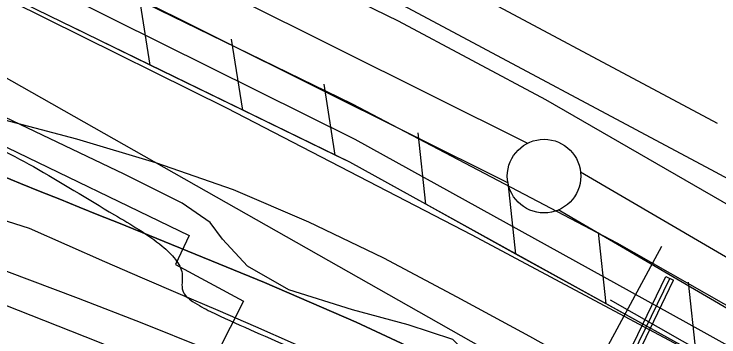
# Model space of a CAD drawing. Extents: x 3734862 to 3772949, y 391520 to 417239.
# Drawn here: x 3756626.1 to 3757105.3, y 403936.4 to 404155.8 of the extents above; entities that cross this region are included whole.
import ezdxf

# ---------------------------------------------------------------- set-up
doc = ezdxf.new("R2010")
doc.units = 0
for name, color, linetype in [('V-CHAN-DOCK', 7, 'Continuous'), ('V-FLOD-BASE', 7, 'Continuous'), ('V-LEVE-TOET', 7, 'Continuous'), ('V-RIVR-EDGE', 7, 'Continuous'), ('V-RIVR-RANG', 7, 'Continuous'), ('V-ROAD-CNTR', 7, 'Continuous'), ('V-RRAP-FSHR', 7, 'Continuous'), ('V-RRAP-RVMT', 7, 'Continuous'), ('V-SITE-VEGE', 7, 'Continuous'), ('V-SURV-LINE', 7, 'Continuous'), ('V-TOPO-DPTH', 7, 'Continuous'), ('V-TOPO-MINR', 7, 'Continuous'), ('V-TOPO-WATR', 7, 'Continuous'), ('V-UTIL-LINE', 7, 'Continuous')]:
    doc.layers.add(name, color=color, linetype=linetype)

msp = doc.modelspace()

# ---------------------------------------------------------------- linework, layer by layer
at = {"layer": 'V-CHAN-DOCK'}
for p, q in [((3756988.34, 403810.55), (3757069.18, 403977.55)), ((3757069.18, 403977.55), (3757074.58, 403974.93)), ((3756990.3, 403800.82), (3757074.58, 403974.93))]:
    msp.add_line(p, q, dxfattribs=at)
at = {"layer": 'V-FLOD-BASE'}
msp.add_lwpolyline([(3755509.55, 404734.01), (3755604.01, 404693.35), (3755734.75, 404640.01), (3755837.26, 404595.65), (3755993.36, 404521.43), (3756101.67, 404469.46), (3756260.16, 404391.43), (3756378.16, 404331.41), (3756548.35, 404246.91), (3756715.96, 404163.13), (3756855.99, 404094.78), (3757035.9, 404000.43), (3757156.37, 403931.97), (3757267.45, 403870.27), (3757410.85, 403787.06), (3757521.98, 403722.53), (3757695.6, 403620.6), (3757850.35, 403523.19), (3758006.8, 403417.32), (3758118.45, 403338.91), (3758244.62, 403255.11)], dxfattribs=at)
at = {"layer": 'V-LEVE-TOET'}
for points in [[(3758269.62, 403303.08), (3758155.26, 403379.07), (3758029.56, 403469.25), (3757948.78, 403524.28), (3757808.93, 403615.22), (3757687.79, 403695.71), (3757551.96, 403778.23), (3757432.09, 403846.41), (3757308.29, 403918.1), (3757157.82, 403999.58), (3756987.74, 404097.65), (3756887.44, 404151.02), (3756762.04, 404212.15), (3756587.88, 404295.22), (3756373.15, 404401.18), (3756201.51, 404486.62), (3756071.95, 404550.75), (3755936.96, 404616.06), (3755740.1, 404702.04), (3755551.42, 404777.9), (3755403.75, 404833.7)], [(3755507.48, 404708.64), (3755641.71, 404655.92), (3755849.66, 404568.09), (3755983.08, 404504.29), (3756148.73, 404422.34), (3756284.79, 404354.99), (3756499, 404249.02), (3756692.97, 404152.7), (3756857.86, 404070.73), (3757082.96, 403946.45), (3757225.16, 403867.39), (3757438.45, 403742.37), (3757655.38, 403615.62), (3757909.3, 403450.74), (3758137.52, 403297.98), (3758277.23, 403201.38)]]:
    msp.add_lwpolyline(points, dxfattribs=at)
at = {"layer": 'V-RIVR-EDGE'}
msp.add_spline([(3755702.08, 404495.32), (3755757.18, 404470.77), (3755793.3, 404451.23), (3755852.47, 404424.41), (3755881.39, 404415.75), (3755906.23, 404404.38), (3755920.22, 404395.76), (3755948.67, 404379.41), (3755958.16, 404378.93), (3755969.01, 404378), (3755990.69, 404368.45), (3756022.75, 404350.29), (3756054.82, 404336.64), (3756079.66, 404323.02), (3756103.59, 404309.39), (3756144.23, 404288.04), (3756167.69, 404268.99), (3756188.91, 404253.57), (3756231.36, 404233.11), (3756271.56, 404217.19), (3756299.11, 404203.1), (3756403.01, 404163.51), (3756460.37, 404140.31), (3756508.69, 404114.87), (3756530.82, 404103.96), (3756588.18, 404078.04), (3756639.21, 404052.15), (3756694.29, 404019.45), (3756726.8, 403998.12), (3756735.82, 403989.06), (3756740.32, 403979.55), (3756740.3, 403973.22), (3756740.74, 403967.79), (3756747.5, 403960.54), (3756759.69, 403953.73), (3756786.34, 403941.46), (3756814.34, 403929.18), (3756864.47, 403904.64), (3756889.32, 403895.98), (3756899.72, 403897.32), (3756908.33, 403901.82), (3756919.18, 403901.34), (3756933.18, 403894.07), (3756945.83, 403892.68), (3756956.23, 403893.11), (3756962.12, 403897.16), (3756970.71, 403896.69), (3756978.39, 403894.41), (3756992.41, 403894.83), (3757002.82, 403897.51), (3757019.1, 403901.54), (3757027.7, 403901.52), (3757034.02, 403901.05), (3757036.27, 403896.53), (3757036.71, 403891.1), (3757038.5, 403883.41), (3757046.62, 403874.34), (3757060.62, 403866.17), (3757076.41, 403853.92), (3757104.39, 403831.25), (3757122.44, 403816.73), (3757145.47, 403804.47), (3757165.34, 403796.73), (3757181.6, 403787.2), (3757194.24, 403777.67), (3757213.65, 403765.41), (3757229.9, 403756.33), (3757251.58, 403745.88), (3757266.49, 403741.32), (3757283.2, 403734.49), (3757308.94, 403720.87), (3757360.42, 403694.06), (3757393.83, 403670.92), (3757429.96, 403657.26), (3757461.59, 403645.43), (3757505.4, 403628.14), (3757548.31, 403610.4), (3757591.66, 403587.23), (3757649.45, 403552.27), (3757711.75, 403512.78), (3757753.76, 403493.23), (3757766.86, 403487.78), (3757773.19, 403487.76), (3757785.86, 403494.06), (3757794.45, 403494.04), (3757803.49, 403489.49), (3757807.08, 403480.89), (3757810.64, 403456.02), (3757814.23, 403447.87), (3757826.42, 403436.99), (3757854.41, 403422.9), (3757930.26, 403373.88), (3757975.85, 403342.57), (3758005.19, 403323.5), (3758062.07, 403286.74), (3758092.31, 403263.6), (3758175.82, 403209.59), (3758234.51, 403169.2), (3758283.7, 403133.81), (3758328.84, 403103.41), (3758399.23, 403041.74), (3758421.79, 403023.15), (3758438.05, 403017.68), (3758463.83, 403017.62), (3758491.43, 403026.14), (3758504.53, 403022.04), (3758513.56, 403014.33), (3758513.99, 403006.19), (3758499.95, 402997.18), (3758498.12, 402989.95), (3758502.16, 402978.18), (3758510.73, 402969.57), (3758522.02, 402962.76), (3758545.05, 402948.69), (3758582.07, 402926.89), (3758650.23, 402878.79), (3758697.61, 402840.7), (3758721.52, 402820.29), (3758740.94, 402809.39), (3758782.02, 402784.87), (3758831.24, 402755.36), (3758902.12, 402711.78), (3758960.36, 402675.46), (3759018.58, 402634.62), (3759069.59, 402599.68), (3759134.59, 402553.4), (3759185.57, 402508.06), (3759223.48, 402478.12), (3759262.29, 402448.18), (3759321.41, 402402.37), (3759371.51, 402366.07), (3759431.54, 402323.42), (3759463.59, 402300.28), (3759488.86, 402281.68), (3759576.89, 402222.68), (3759626.99, 402186.84), (3759672.12, 402153.72), (3759778.21, 402087.44), (3759832.83, 402050.68), (3759873, 402019.38), (3759909.55, 401989.45), (3760050.81, 401883.75), (3760100.02, 401850.16), (3760145.61, 401819.31), (3760185.77, 401788.01), (3760211.95, 401766.69), (3760254.82, 401734.48), (3760285.51, 401709.08), (3760303.12, 401700.45), (3760325.25, 401691.35), (3760352.78, 401671.39), (3760391.14, 401641), (3760430.41, 401611.96), (3760461.55, 401590.18), (3760536.95, 401542.97), (3760582.99, 401510.76), (3760602.85, 401495.79), (3760629.02, 401477.18), (3760672.36, 401449.49), (3760711.19, 401426.79), (3760818.61, 401347.85), (3760872.33, 401310.64), (3760925.58, 401271.62), (3760948.6, 401251.67), (3761039.76, 401181.81), (3761107.02, 401135.52), (3761151.7, 401104.67), (3761172.93, 401093.31), (3761186.03, 401090.57), (3761199.15, 401092.79), (3761219.51, 401099.07), (3761228.11, 401099.5), (3761233.52, 401095.42), (3761236.67, 401087.73), (3761236.64, 401077.78), (3761228.47, 401063.78), (3761223.03, 401057.47), (3761223.01, 401049.33), (3761228.86, 401039.37), (3761242.39, 401026.67), (3761254.14, 401021.67), (3761266.79, 401018.47), (3761292.52, 401001.68), (3761317.34, 400980.37), (3761342.15, 400955.44), (3761463.07, 400853.4), (3761509.99, 400812.14), (3761550.15, 400777.68), (3761585.34, 400746.84), (3761681.47, 400674.26), (3761756.4, 400618.91), (3761817.77, 400572.19), (3761878.26, 400530.44), (3761996.49, 400436.55), (3762057.42, 400389.83), (3762104.8, 400352.63), (3762156.25, 400313.17), (3762204.54, 400277.33), (3762245.17, 400247.84), (3762291.65, 400210.19), (3762325.94, 400182.07), (3762356.18, 400159.84), (3762404.02, 400123.55), (3762432.9, 400101.32), (3762455.49, 400091.32), (3762473.53, 400075.9), (3762512.34, 400044.16), (3762551.6, 400012.41), (3762593.58, 399983.82), (3762620.21, 399963.4), (3762661.74, 399937.08), (3762686.57, 399919.83), (3762793.08, 399841.35), (3762834.61, 399812.76), (3762873.44, 399790.05), (3762923.1, 399758.28), (3762956.96, 399737.4), (3762984.05, 399721.5), (3763024.22, 399693.37), (3763075.23, 399657.52), (3763115.86, 399633.91), (3763172.75, 399601.21), (3763228.74, 399568.52), (3763285.17, 399533.57), (3763344.31, 399494.08), (3763398.47, 399455.06), (3763444.06, 399421.04), (3763484.68, 399391.09), (3763603.38, 399303.08), (3763654.82, 399261.81), (3763661.14, 399259.53), (3763667.01, 399254.54), (3763671.96, 399245.04), (3763696.33, 399224.18), (3763722.94, 399200.15), (3763745.5, 399180.2), (3763818.14, 399117.17), (3763841.61, 399099.47), (3763852.45, 399092.21), (3763858.76, 399084.06), (3763874.99, 399067.29), (3763898, 399045.98), (3763924.62, 399023.76), (3763949, 399007.87), (3763970.2, 398987.47), (3764004.03, 398952.57), (3764028.38, 398926.74), (3764056.8, 398899.54), (3764092.88, 398862.37), (3764130.77, 398826.11), (3764147.01, 398811.6), (3764152.86, 398799.83), (3764162.32, 398783.53), (3764173.58, 398768.58), (3764186.67, 398757.24), (3764206.08, 398746.34), (3764226.87, 398742.22), (3764246.29, 398733.58), (3764269.32, 398717.7), (3764284.2, 398703.19), (3764301.81, 398691.84), (3764323.02, 398678.23), (3764345.14, 398660.99), (3764412.35, 398596.62), (3764457.02, 398559.88), (3764502.6, 398522.69), (3764538.26, 398497.74), (3764566.26, 398486.36), (3764583.89, 398484.51), (3764604.25, 398486.27), (3764616.45, 398486.24), (3764626.39, 398481.69), (3764630.89, 398474.45), (3764636.29, 398461.32), (3764634.9, 398450.02), (3764631.72, 398441.44), (3764633.06, 398434.65), (3764636.21, 398430.12), (3764643.89, 398425.58), (3764661.06, 398421.47), (3764685.44, 398409.2), (3764715.22, 398382), (3764745.45, 398356.15), (3764793.31, 398328), (3764844.31, 398292.6), (3764885.83, 398258.14), (3764918.78, 398234.54), (3764992.82, 398187.79), (3765058.27, 398144.22), (3765088.07, 398128.32), (3765140.91, 398100.15), (3765168.89, 398079.74), (3765193.71, 398061.59), (3765246.12, 398042.02), (3765282.23, 398018.42), (3765309.74, 397989.41), (3765339.95, 397955.42), (3765361.15, 397933.67), (3765382.35, 397911.91), (3765434.69, 397867.92), (3765477.57, 397838.43), (3765508.73, 397823.88), (3765545.3, 397801.18), (3765575.54, 397778.05), (3765617.52, 397749.91), (3765653.64, 397726.31), (3765681.63, 397709.96), (3765727.23, 397684.53), (3765761.99, 397660.02), (3765771.94, 397659.55), (3765788.21, 397659.96), (3765793.64, 397658.14), (3765793.63, 397653.62), (3765785.47, 397648.66), (3765785.47, 397645.5), (3765790.86, 397632.82), (3765800.33, 397623.76), (3765814.78, 397612.87), (3765831.94, 397605.59), (3765847.31, 397603.29), (3765858.15, 397598.75), (3765865.82, 397593.3), (3765888.84, 397576.97), (3765908.7, 397561.54), (3765918.16, 397548.41), (3765919.5, 397542.07), (3765921.3, 397536.19), (3765926.71, 397533.46), (3765933.05, 397534.35), (3765940.73, 397533.43), (3765944.79, 397530.25), (3765956.97, 397519.37), (3765987.67, 397499.85), (3766024.67, 397468.11), (3766059.41, 397438.18), (3766085.13, 397413.25), (3766102.73, 397400.09), (3766131.61, 397377.42), (3766172.69, 397350.18), (3766210.59, 397318.89), (3766264.32, 397285.3), (3766306.76, 397260.78), (3766362.73, 397220.85), (3766381.12, 397208.5)], degree=3, dxfattribs=at)
at = {"layer": 'V-RIVR-RANG'}
msp.add_line((3757066.23, 403997.94), (3756764.36, 403440.42), dxfattribs=at)
at = {"layer": 'V-ROAD-CNTR'}
for points in [[(3755591.43, 404811.42), (3755602.86, 404806.75), (3755653.32, 404786.4), (3755781.07, 404733.98), (3755960.98, 404656.98), (3756195.41, 404545.71), (3756424.4, 404428.87), (3756680.55, 404304.59), (3756904.58, 404188.32), (3757104.23, 404081.7)], [(3757693.5, 403745.32), (3757820.15, 403667.91), (3757934.22, 403590.82), (3758158.62, 403432.89), (3758253.65, 403372.64), (3758237.59, 403347.3), (3758141.95, 403407.94), (3757917.18, 403566.12), (3757803.92, 403642.67), (3757584.37, 403776.87), (3757366.85, 403901.97), (3757139.73, 404028.74), (3757103.09, 404048.3), (3756890.61, 404161.77), (3756667.09, 404277.77), (3756411.04, 404402.01), (3756182.16, 404518.79), (3755948.64, 404629.63), (3755769.47, 404706.31), (3755642.01, 404758.61), (3755591.59, 404778.95), (3755541.17, 404799.53)]]:
    msp.add_lwpolyline(points, dxfattribs=at)
at = {"layer": 'V-RRAP-FSHR'}
for p, q in [((3756718.62, 404121.17), (3756710.95, 404169.39)), ((3756781.56, 404090.53), (3756773.89, 404138.76)), ((3756844.5, 404059.89), (3756836.82, 404108.12)), ((3756906.04, 404026.57), (3756900.85, 404075.12)), ((3756967.33, 403992.75), (3756962.13, 404041.3)), ((3757028.61, 403958.93), (3757023.42, 404007.48)), ((3757089.9, 403925.1), (3757084.71, 403973.66))]:
    msp.add_line(p, q, dxfattribs=at)
for points in [[(3757405.45, 403750.97), (3756854.34, 404055.1), (3756334.52, 404308.15), (3755859.22, 404543.69), (3755702.6, 404615.34), (3755203.25, 404810.6), (3754754.96, 404946.77), (3754236.14, 405168.17), (3754051.84, 405281.16), (3753699.68, 405398.93), (3753423.67, 405511.07), (3753238.21, 405570.19), (3752310.56, 405703.85), (3751495.6, 405820.09), (3751133.62, 405900.38)], [(3754460.93, 405046.66), (3755005.7, 404860.94), (3755712.42, 404532.38), (3756610.55, 404118.1), (3756963.91, 403918.1), (3757348.8, 403748.53), (3757842.44, 403484.61), (3758500.9, 403026.83), (3759143.8, 402584.15), (3759834.39, 402066.74), (3760444.46, 401629.94), (3760667.45, 401482.98), (3761054.53, 401205.39), (3761588.84, 400792.89), (3762211.73, 400314.43), (3762948.82, 399790.65), (3763371.87, 399516.16), (3763828.66, 399148.5)], [(3756718.62, 404121.17), (3756662.54, 404148.47)], [(3756781.56, 404090.53), (3756718.62, 404121.17)], [(3756844.5, 404059.89), (3756781.56, 404090.53)], [(3756906.04, 404026.57), (3756854.34, 404055.1), (3756844.5, 404059.89)], [(3756967.33, 403992.75), (3756906.04, 404026.57)], [(3757028.61, 403958.93), (3756967.33, 403992.75)], [(3757089.9, 403925.1), (3757028.61, 403958.93)]]:
    msp.add_lwpolyline(points, dxfattribs=at)
at = {"layer": 'V-RRAP-RVMT'}
for p, q in [((3756535.1, 404106.77), (3756745.08, 404005.35)), ((3756745.08, 404005.35), (3756735.79, 403985.74)), ((3756735.79, 403985.74), (3756781.98, 403960.74)), ((3756781.98, 403960.74), (3756749.4, 403895.98))]:
    msp.add_line(p, q, dxfattribs=at)
at = {"layer": 'V-SITE-VEGE'}
for points in [[(3755688.24, 404616.1), (3755961.82, 404491.2), (3756270.06, 404346.71), (3756525.1, 404213.67), (3756770.57, 404092.13), (3756937.43, 404005.72), (3757127.96, 403904.17), (3757378.65, 403753.9), (3757501.59, 403682.22), (3757599.31, 403625.65), (3757814.51, 403497.3), (3758044.06, 403352.08), (3758243.34, 403205.71), (3758280.56, 403180.54), (3758319.17, 403156.74)], [(3757106.34, 403852.05), (3757046.24, 403868.6), (3757015.98, 403875.67), (3756991.97, 403880.47), (3756959.1, 403898.49), (3756940.06, 403918.69), (3756924.45, 403934.66), (3756894.13, 403944.59), (3756856.16, 403954.87), (3756812.85, 403968.39), (3756784.8, 403984.59), (3756767.71, 404002.91), (3756759.37, 404014.23), (3756740.46, 404027.26), (3756700.87, 404047.06), (3756599.51, 404095.34)]]:
    msp.add_lwpolyline(points, dxfattribs=at)
at = {"layer": 'V-SURV-LINE'}
for points in [[(3755922.85, 404592.29), (3756975.28, 404068.05)], [(3756961.89, 404041.21), (3755909.45, 404565.44)], [(3757011.28, 404048.6), (3757761.48, 403610.61)], [(3757746.35, 403584.7), (3756996.16, 404022.7)]]:
    msp.add_lwpolyline(points, dxfattribs=at)
msp.add_circle((3756986.47, 404045.72), 25, dxfattribs=at)
at = {"layer": 'V-TOPO-DPTH'}
for points in [[(3756617.21, 404046.23), (3756630.43, 404040.64), (3756643.74, 404035.24), (3756657.09, 404029.95), (3756670.43, 404024.64), (3756683.76, 404019.27), (3756697.07, 404013.88), (3756796.46, 403973.41), (3756858.79, 403946.41), (3756920.24, 403917.63), (3756980.36, 403886.18), (3757039.6, 403852.95), (3757398.07, 403641.38), (3757410.58, 403633.95), (3757423.07, 403626.49), (3757435.52, 403618.96), (3757447.95, 403611.4), (3757460.4, 403603.87), (3757472.91, 403596.44), (3757485.49, 403589.14), (3757498.13, 403581.93), (3757526.21, 403566.11), (3757552.98, 403551.15)], [(3757625.73, 403455.54), (3757549.9, 403501.53), (3757442.26, 403567.3), (3757420.37, 403580.59), (3757398.44, 403593.8), (3757376.43, 403606.89), (3757354.37, 403619.9), (3757220.86, 403698.12), (3757172.56, 403725.71), (3757123.87, 403752.58), (3757074.6, 403778.37), (3757024.95, 403803.45), (3757008.25, 403811.65), (3756966.58, 403831.92), (3756924.8, 403851.98), (3756882.87, 403871.73), (3756840.85, 403891.25), (3756798.55, 403910.17), (3756756, 403928.47), (3756713.07, 403945.86), (3756669.88, 403962.64), (3756478.42, 404034.68)], [(3757625.73, 403455.54), (3757549.9, 403501.53), (3757442.26, 403567.3), (3757420.37, 403580.59), (3757398.44, 403593.8), (3757376.43, 403606.89), (3757354.37, 403619.9), (3757220.86, 403698.12), (3757172.56, 403725.71), (3757123.87, 403752.58), (3757074.6, 403778.37), (3757024.95, 403803.45), (3757008.25, 403811.65), (3756966.58, 403831.92), (3756924.8, 403851.98), (3756882.87, 403871.73), (3756840.85, 403891.25), (3756798.55, 403910.17), (3756756, 403928.47), (3756713.07, 403945.86), (3756669.88, 403962.64), (3756478.42, 404034.68)]]:
    msp.add_lwpolyline(points, dxfattribs=at)
at = {"layer": 'V-TOPO-MINR'}
for points in [[(3757585.24, 403504.91), (3757541.52, 403531.05), (3757497.94, 403557.41), (3757472.29, 403573.05), (3757441.58, 403591.68), (3757410.82, 403610.21), (3757379.97, 403628.59), (3757349.05, 403646.87), (3757133.86, 403773.42), (3757078.28, 403804.91), (3757022.07, 403835.18), (3756964.92, 403863.62), (3756907.13, 403890.84), (3756841.57, 403920.44), (3756816.05, 403931.86), (3756790.47, 403943.17), (3756764.82, 403954.3), (3756739.13, 403965.32), (3756713.42, 403976.34), (3756687.77, 403987.46), (3756662.18, 403998.74), (3756636.65, 404010.13), (3755472.38, 404380.71)], [(3757602.64, 403579.12), (3757504.91, 403633.51), (3757477.98, 403648.58), (3757451.11, 403663.75), (3757424.31, 403679.05), (3757397.57, 403694.45), (3757075.13, 403881.16), (3757026.12, 403909.11), (3756976.88, 403936.64), (3756927.29, 403963.52), (3756877.46, 403989.98), (3756877.01, 403990.21), (3756826.55, 404014.46), (3756775.17, 404036.36), (3756722.44, 404054.75), (3756668.8, 404070.79), (3756567.23, 404097.47)], [(3757625.73, 403455.54), (3757549.9, 403501.53), (3757442.26, 403567.3), (3757420.37, 403580.59), (3757398.44, 403593.8), (3757376.43, 403606.89), (3757354.37, 403619.9), (3757220.86, 403698.12), (3757172.56, 403725.71), (3757123.87, 403752.58), (3757074.6, 403778.37), (3757024.95, 403803.45), (3757008.25, 403811.65), (3756966.58, 403831.92), (3756924.8, 403851.98), (3756882.87, 403871.73), (3756840.85, 403891.25), (3756798.55, 403910.17), (3756756, 403928.47), (3756713.07, 403945.86), (3756669.88, 403962.64), (3756478.42, 404034.68)], [(3757678.36, 403397.93), (3757411.63, 403561.44), (3757398.74, 403569.28), (3757385.81, 403577.07), (3757372.84, 403584.78), (3757359.83, 403592.43), (3757296.59, 403629.34), (3757261.19, 403649.7), (3757225.61, 403669.74), (3757189.78, 403689.33), (3757153.78, 403708.6), (3757117.59, 403727.55), (3757081.34, 403746.36), (3757044.99, 403764.98), (3757008.57, 403783.46), (3756945.08, 403815.46), (3756880.52, 403846.91), (3756815.44, 403877.18), (3756749.56, 403905.67), (3756683.14, 403932.98), (3756565.21, 403979.61)], [(3757726.48, 403560.55), (3757560.78, 403659.13), (3757547.73, 403666.85), (3757534.67, 403674.54), (3757521.57, 403682.18), (3757508.46, 403689.78), (3757495.32, 403697.35), (3757482.18, 403704.9), (3757469.02, 403712.42), (3757455.85, 403719.93), (3757031.67, 403961.33)]]:
    msp.add_lwpolyline(points, dxfattribs=at)
at = {"layer": 'V-TOPO-WATR'}
msp.add_lwpolyline([(3757552.98, 403551.15), (3757526.21, 403566.11), (3757498.13, 403581.93), (3757485.49, 403589.14), (3757472.91, 403596.44), (3757460.4, 403603.87), (3757447.95, 403611.4), (3757435.52, 403618.96), (3757423.07, 403626.49), (3757410.58, 403633.95), (3757398.07, 403641.38), (3757039.6, 403852.95), (3756980.36, 403886.18), (3756920.24, 403917.63), (3756858.79, 403946.41), (3756796.46, 403973.41), (3756697.07, 404013.88), (3756683.76, 404019.27), (3756670.43, 404024.64), (3756657.09, 404029.95), (3756643.74, 404035.24), (3756630.43, 404040.64), (3756617.21, 404046.23)], dxfattribs=at)
at = {"layer": 'V-UTIL-LINE'}
msp.add_line((3756989.14, 403805.32), (3757071.88, 403976.24), dxfattribs=at)

doc.saveas('drawing.dxf')
